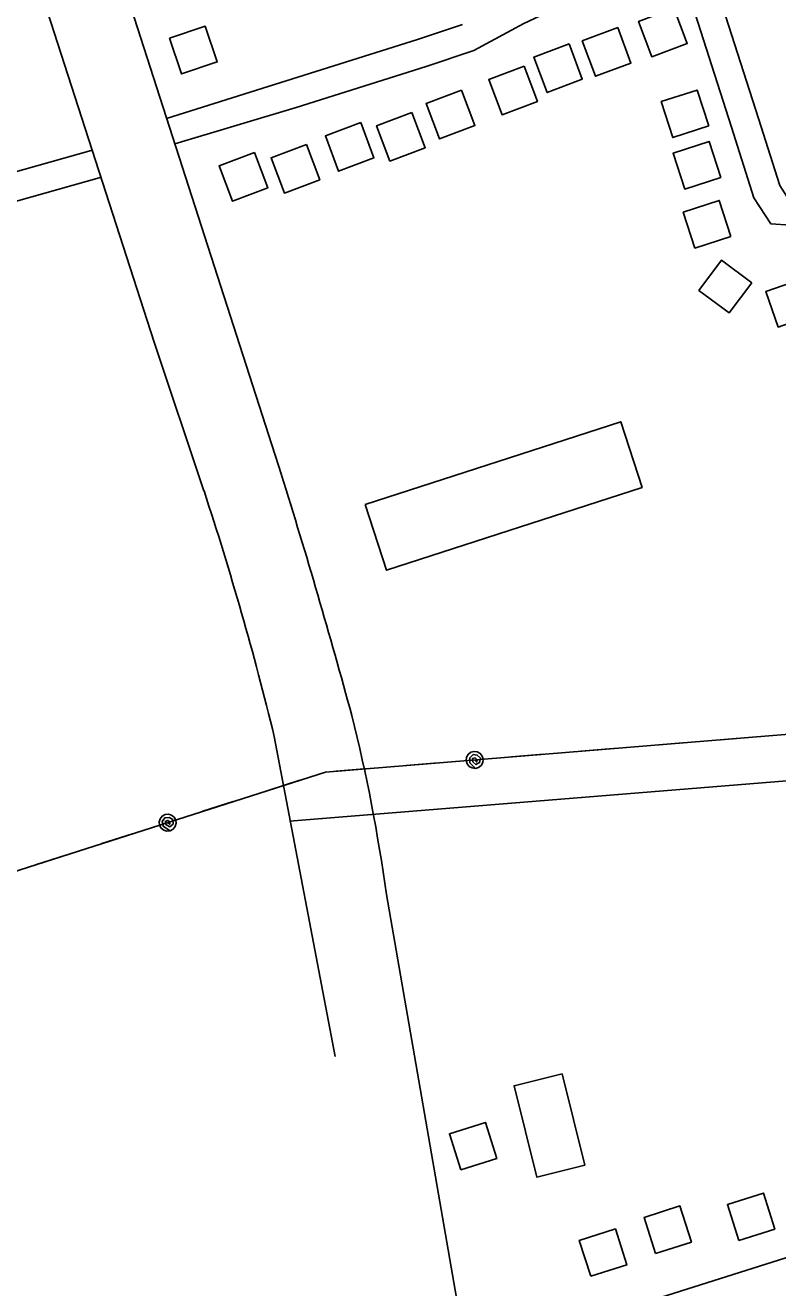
# Model space of a CAD drawing. Extents: x 3683402 to 3721514, y 487807 to 513565.
# Drawn here: x 3688273 to 3689070, y 496621 to 497959 of the extents above; entities that cross this region are included whole.
import ezdxf

# ---------------------------------------------------------------- set-up
doc = ezdxf.new("R2010")
doc.units = 0
for name, color, linetype in [('V-BLDG-OTLN', 7, 'Continuous'), ('V-ROAD-CNTR', 7, 'Continuous'), ('V-UTIL-LINE', 7, 'Continuous')]:
    doc.layers.add(name, color=color, linetype=linetype)

msp = doc.modelspace()

# ---------------------------------------------------------------- linework, layer by layer
at = {"layer": 'V-BLDG-OTLN'}
for points in [[(3688960.1, 497976.7), (3688922.7, 497962.6), (3688936.7, 497925.2), (3688974.2, 497939.2)], [(3688426.1, 497944.9), (3688438.8, 497906.9), (3688476.7, 497919.6), (3688464, 497957.5)], [(3688900.7, 497956), (3688863.2, 497941.9), (3688877.3, 497904.5), (3688914.7, 497918.5)], [(3688849.2, 497938.7), (3688811.7, 497924.7), (3688825.8, 497887.2), (3688863.2, 497901.3)], [(3688801.7, 497915.3), (3688764.2, 497901.2), (3688778.3, 497863.8), (3688815.7, 497877.8)], [(3688735.3, 497889.7), (3688697.8, 497875.7), (3688711.9, 497838.2), (3688749.4, 497852.3)], [(3688997.1, 497851.9), (3688984.7, 497889.9), (3688946.7, 497877.6), (3688959, 497839.5)], [(3688682.8, 497866.1), (3688645.3, 497852), (3688659.4, 497814.6), (3688696.8, 497828.7)], [(3688628.6, 497855.4), (3688591.1, 497841.3), (3688605.2, 497803.9), (3688642.6, 497817.9)], [(3689009.7, 497797.3), (3688997.4, 497835.4), (3688959.3, 497823), (3688971.7, 497785)], [(3688516, 497823.7), (3688478.6, 497809.6), (3688492.7, 497772.2), (3688530.1, 497786.2)], [(3688571.1, 497832.2), (3688533.7, 497818.2), (3688547.7, 497780.7), (3688585.2, 497794.8)], [(3689020.5, 497734.8), (3689008.1, 497772.9), (3688970.1, 497760.5), (3688982.4, 497722.5)], [(3689042.6, 497685.6), (3689010.6, 497709.7), (3688986.6, 497677.7), (3689018.5, 497653.7)], [(3689095.3, 497689.7), (3689057.5, 497676.6), (3689070.6, 497638.8), (3689108.4, 497652)], [(3688633.3, 497450.8), (3688903.8, 497538.5), (3688926.4, 497468.9), (3688655.9, 497381.2)], [(3688841.9, 496847.6), (3688791, 496835.1), (3688814.9, 496738.4), (3688865.7, 496750.9)], [(3688734.5, 496746.1), (3688772.6, 496758.1), (3688760.5, 496796.3), (3688722.4, 496784.2)], [(3689028.9, 496671.2), (3689067, 496683.2), (3689055, 496721.4), (3689016.8, 496709.3)], [(3688940.6, 496657.4), (3688978.7, 496669.5), (3688966.6, 496707.7), (3688928.5, 496695.6)], [(3688872.1, 496633.2), (3688910.2, 496645.3), (3688898.2, 496683.4), (3688860, 496671.3)]]:
    msp.add_lwpolyline(points, close=True, dxfattribs=at)
at = {"layer": 'V-ROAD-CNTR'}
for points in [[(3688544.7, 497482.1), (3688127.5, 498777)], [(3688044.4, 498754), (3688410, 497622.7), (3688462.6, 497465.2)], [(3688996, 498027.1), (3689043.5, 498043.8), (3689235.7, 498106.3), (3689289, 498121.3), (3689306.9, 498124.6), (3689307.8, 498124.1), (3689315, 498103), (3689350.8, 497994.8), (3689368.4, 497929.4), (3689374, 497918.3), (3689375.1, 497920.3), (3689350, 497910.9), (3689285.9, 497883.5), (3689222.5, 497845.2), (3689181.3, 497811.2), (3689132.1, 497784), (3689115.1, 497778.1), (3689084.1, 497776.7), (3689079.9, 497777), (3689072.3, 497788.7), (3689049.6, 497859.7), (3688996, 498027.1)], [(3688431.6, 497833), (3688560.3, 497871.5), (3688697.8, 497914.8), (3688748.2, 497931.8), (3688801.2, 497960.5), (3688830.6, 497974.1), (3688900.5, 497993.6), (3688967.7, 498017.2)], [(3689379.5, 498003.4), (3689396.6, 497940.1), (3689407.8, 497917.7), (3689396.2, 497896.2), (3689361.2, 497883.1), (3689299.6, 497856.7), (3689239.9, 497820.6), (3689198.3, 497786.3), (3689144.3, 497756.5), (3689120.8, 497748.4), (3689083.7, 497746.7), (3689062.8, 497748.1), (3689044.9, 497775.8), (3689021, 497850.6), (3688967.7, 498017.2)], [(3688423, 497859.8), (3688688.5, 497943.4), (3688736.2, 497959.4)], [(3688344.2, 497826.2), (3688343, 497825.7), (3688186.5, 497781.6), (3687949.9, 497710), (3687662, 497622.7), (3687599.6, 497602.5)], [(3688353.4, 497797.6), (3688351.6, 497797), (3688194.9, 497752.8), (3687958.6, 497681.3), (3687744.2, 497616.3)], [(3688537, 497204.9), (3688601.4, 496866.1)], [(3689262.5, 497173.1), (3688553.3, 497115.2)], [(3688733.1, 496592.1), (3688655.7, 497037.8)], [(3689434.3, 496765.4), (3688744.1, 496546.9)]]:
    msp.add_lwpolyline(points, dxfattribs=at)
for centre, radius, start, end in [((3681906.2, 495402.3), 6956.6, 15.21048, 17.39526), ((3685195.1, 496390.4), 3439.8, 13.6978, 18.2081), ((3686901.5, 496798.6), 1770.4, 7.7632, 14.0184)]:
    msp.add_arc(centre, radius, start, end, dxfattribs=at)
at = {"layer": 'V-UTIL-LINE'}
for points in [[(3689228.6, 497219.4), (3688591.3, 497167.4), (3687611, 496853.8)], [(3688895.8, 497192.2), (3688861.9, 497189.5)], [(3688969.5, 497198.3), (3688935.6, 497195.5)], [(3689043.3, 497204.3), (3689009.4, 497201.5)], [(3688749.2, 497180.3), (3688751.1, 497178.1), (3688751.7, 497180.3), (3688749.9, 497182.4), (3688747, 497181.8), (3688747.1, 497178.4), (3688750.6, 497175.3), (3688754.4, 497177.4), (3688755.3, 497182.2), (3688751.9, 497185.3), (3688747.5, 497185.9), (3688744.1, 497182.5), (3688744.2, 497177), (3688750, 497171.3), (3688753.4, 497172.3), (3688756.1, 497174.5), (3688757.8, 497177.5), (3688758.2, 497181), (3688757.3, 497184.4), (3688755.1, 497187.1), (3688752, 497188.8), (3688748.5, 497189.2), (3688745.1, 497188.3), (3688742.4, 497186.1), (3688740.7, 497183), (3688740.3, 497179.5), (3688741.2, 497176.2), (3688743.4, 497173.4), (3688746.5, 497171.7), (3688750, 497171.3)], [(3688822, 497186.2), (3688788.1, 497183.5)], [(3688636.6, 497171.1), (3688602.7, 497168.3)], [(3688710.4, 497177.1), (3688676.5, 497174.3)], [(3688564.1, 497158.7), (3688531.7, 497148.3)], [(3688493.6, 497136.1), (3688461.3, 497125.8)], [(3688424.1, 497113.9), (3688426.4, 497112.1), (3688426.5, 497114.5), (3688424.3, 497116.1), (3688421.6, 497114.9), (3688422.5, 497111.6), (3688426.6, 497109.4), (3688429.8, 497112.2), (3688429.6, 497117.1), (3688425.6, 497119.4), (3688421.2, 497119), (3688418.5, 497114.9), (3688419.9, 497109.6), (3688426.9, 497105.3), (3688429.9, 497107), (3688432.1, 497109.8), (3688433.1, 497113.2), (3688432.7, 497116.6), (3688431, 497119.7), (3688428.2, 497121.9), (3688424.9, 497122.9), (3688421.4, 497122.5), (3688418.3, 497120.8), (3688416.1, 497118), (3688415.1, 497114.6), (3688415.5, 497111.2), (3688417.2, 497108.1), (3688420, 497105.9), (3688423.4, 497104.9), (3688426.9, 497105.3)], [(3688387, 497102), (3688354.6, 497091.7)], [(3688316.5, 497079.5), (3688284.1, 497069.1)]]:
    msp.add_lwpolyline(points, dxfattribs=at)

doc.saveas('drawing.dxf')
